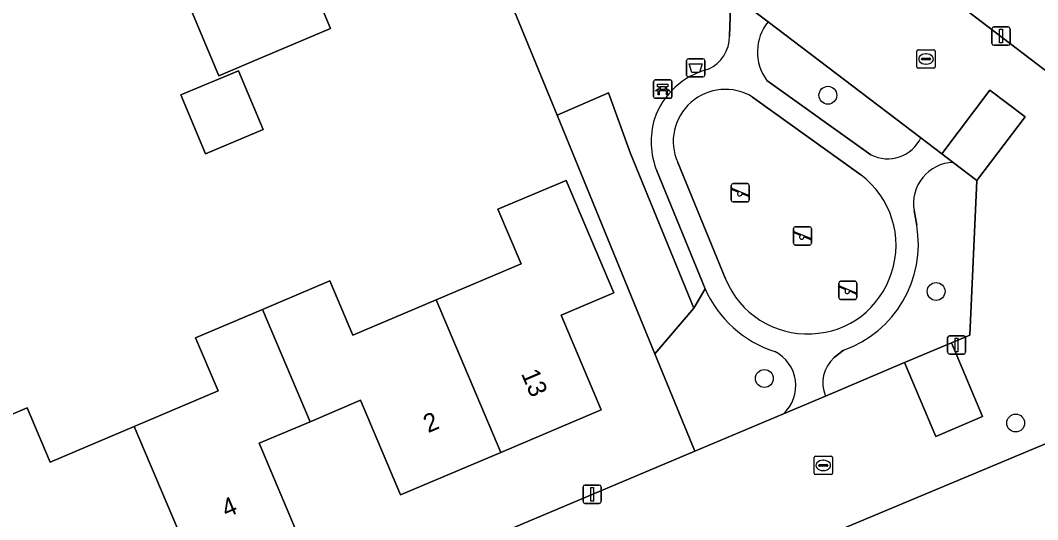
# Model space of a CAD drawing. Extents: x 158472 to 159562, y 388525 to 389606.
# Drawn here: x 158602.1 to 158657.8, y 389050.2 to 389077.5 of the extents above; entities that cross this region are included whole.
import ezdxf

# ---------------------------------------------------------------- set-up
doc = ezdxf.new("R2010")
doc.units = 0
for name, color, linetype in [('IMGEO_Afvalbak', 7, 'Continuous'), ('IMGEO_Bank', 7, 'Continuous'), ('IMGEO_Boom', 7, 'Continuous'), ('IMGEO_Erf', 7, 'Continuous'), ('IMGEO_Groenvoorziening', 7, 'Continuous'), ('IMGEO_Kolk', 7, 'Continuous'), ('IMGEO_Lichtmast', 7, 'Continuous'), ('IMGEO_Pand', 7, 'Continuous'), ('IMGEO_Pand_nummerreeks', 7, 'Continuous'), ('IMGEO_Rijbaan_lokaal_open', 7, 'Continuous'), ('IMGEO_Speelvoorziening', 7, 'Continuous'), ('IMGEO_Terreindeel_zand', 7, 'Continuous'), ('IMGEO_Voetpad_open', 7, 'Continuous')]:
    doc.layers.add(name, color=color, linetype=linetype)

msp = doc.modelspace()

# ---------------------------------------------------------------- linework, layer by layer
at = {"layer": 'IMGEO_Afvalbak'}
for p, q in [((158638.613, 389074.52), (158638.613, 389075.32)), ((158638.613, 389075.32), (158638.613, 389074.52)), ((158638.713, 389075.42), (158639.503, 389075.42)), ((158639.503, 389075.42), (158638.713, 389075.42)), ((158639.603, 389075.32), (158639.603, 389074.52)), ((158639.603, 389074.52), (158639.603, 389075.32)), ((158639.503, 389074.42), (158638.713, 389074.42)), ((158638.713, 389074.42), (158639.503, 389074.42))]:
    msp.add_line(p, q, dxfattribs=at)
msp.add_lwpolyline([(158638.756, 389075.134), (158639.46, 389075.134), (158639.311, 389074.664), (158638.905, 389074.664), (158638.756, 389075.134)], dxfattribs=at)
for centre, start, end in [((158638.713, 389075.32), 90, 180), ((158638.713, 389075.32), 90, 180), ((158639.503, 389075.32), 0, 90), ((158639.503, 389075.32), 360, 90), ((158638.713, 389074.52), 180, 270), ((158638.713, 389074.52), 180, 270), ((158639.503, 389074.52), 270, 0), ((158639.503, 389074.52), 270, 0)]:
    msp.add_arc(centre, 0.1, start, end, dxfattribs=at)
at = {"layer": 'IMGEO_Bank'}
for p, q in [((158636.806, 389073.329), (158636.806, 389074.17)), ((158636.806, 389074.17), (158636.806, 389073.329)), ((158636.881, 389074.254), (158637.722, 389074.254)), ((158637.722, 389074.254), (158636.881, 389074.254)), ((158637.806, 389074.179), (158637.806, 389073.338)), ((158637.806, 389073.338), (158637.806, 389074.179)), ((158637.503, 389073.652), (158637.11, 389073.652)), ((158637.115, 389073.76), (158637.115, 389073.866)), ((158637.159, 389073.866), (158637.159, 389073.76)), ((158637.447, 389073.872), (158637.165, 389073.872)), ((158637.165, 389073.754), (158637.447, 389073.754)), ((158637.453, 389073.76), (158637.453, 389073.866)), ((158637.497, 389073.866), (158637.497, 389073.76)), ((158637.731, 389073.254), (158636.89, 389073.254)), ((158636.89, 389073.254), (158637.731, 389073.254))]:
    msp.add_line(p, q, dxfattribs=at)
for points in [[(158637.053, 389073.652), (158636.911, 389073.652), (158637.023, 389073.754), (158637.109, 389073.754)], [(158637.109, 389073.872), (158637.023, 389073.872), (158637.023, 389074.033), (158637.586, 389074.033), (158637.586, 389073.872), (158637.503, 389073.872)], [(158637.103, 389073.645), (158637.103, 389073.438), (158637.06, 389073.438), (158637.06, 389073.645)], [(158637.503, 389073.754), (158637.586, 389073.754), (158637.698, 389073.652), (158637.559, 389073.652)], [(158637.553, 389073.645), (158637.553, 389073.438), (158637.509, 389073.438), (158637.509, 389073.645)]]:
    msp.add_lwpolyline(points, dxfattribs=at)
for centre, radius, start, end in [((158636.884, 389074.176), 0.0779, 92.4484, 184.2845), ((158636.884, 389074.176), 0.0779, 92.4484, 184.2845), ((158637.728, 389074.176), 0.0779, 2.4484, 94.2845), ((158637.728, 389074.176), 0.0779, 2.4484, 94.2845), ((158637.053, 389073.645), 0.00671, 2.8957, 87.1043), ((158637.11, 389073.645), 0.00671, 92.8957, 177.1043), ((158637.108, 389073.865), 0.00671, 2.8957, 87.1043), ((158637.108, 389073.761), 0.00671, 272.8957, 357.1043), ((158637.165, 389073.865), 0.00671, 92.8957, 177.1043), ((158637.165, 389073.761), 0.00671, 182.8957, 267.1043), ((158637.447, 389073.865), 0.00671, 2.8957, 87.1043), ((158637.447, 389073.761), 0.00671, 272.8957, 357.1043), ((158637.504, 389073.865), 0.00671, 92.8957, 177.1043), ((158637.504, 389073.761), 0.00671, 182.8957, 267.1043), ((158637.502, 389073.645), 0.00671, 2.8957, 87.1043), ((158637.559, 389073.645), 0.00671, 92.8957, 177.1043), ((158636.884, 389073.332), 0.0779, 182.4484, 274.2845), ((158636.884, 389073.332), 0.0779, 182.4484, 274.2845), ((158637.728, 389073.332), 0.0779, 272.4484, 4.2845), ((158637.728, 389073.332), 0.0779, 272.4484, 4.2845)]:
    msp.add_arc(centre, radius, start, end, dxfattribs=at)
at = {"layer": 'IMGEO_Boom'}
for centre in [(158646.351, 389073.419), (158652.276, 389062.68), (158642.87, 389057.916), (158656.635, 389055.476)]:
    msp.add_circle(centre, 0.489, dxfattribs=at)
at = {"layer": 'IMGEO_Erf'}
for points in [[(158605.841, 389128.964), (158616.4, 389103.871), (158618.796, 389104.84), (158666.009, 389068.886)], [(158567.204, 389058.167), (158571.923, 389027.713), (158574.563, 389026.742), (158591.467, 389033.868), (158594.001, 389034.936), (158639.056, 389053.929), (158636.872, 389059.257), (158632.833, 389069.111), (158631.513, 389072.331), (158629.191, 389077.996), (158628.001, 389080.824), (158631.763, 389082.407), (158632.597, 389082.746), (158633.427, 389083.084), (158632.28, 389085.631)], [(158598.842, 389054.75), (158602.499, 389056.3), (158603.753, 389053.339), (158608.356, 389055.289), (158612.953, 389057.237), (158611.719, 389060.148), (158615.382, 389061.7), (158619.069, 389063.262), (158620.328, 389060.291), (158624.9, 389062.228), (158629.541, 389064.194), (158628.276, 389067.181), (158632.007, 389068.761), (158634.617, 389062.599), (158631.741, 389061.38), (158633.937, 389056.198), (158628.441, 389053.87), (158622.949, 389051.543), (158620.755, 389056.723), (158617.987, 389055.55), (158615.197, 389054.368), (158617.375, 389049.227)], [(158695.038, 389031.866), (158693.979, 389034.415), (158691.297, 389040.872), (158689.958, 389044.098), (158688.082, 389043.319), (158668.118, 389058.458), (158641.722, 389047.425), (158602.187, 389030.899), (158601.851, 389031.612), (158596.34, 389029.317), (158593.802, 389028.26), (158586.677, 389025.294), (158575.064, 389020.458), (158573.349, 389019.024)]]:
    msp.add_lwpolyline(points, dxfattribs=at)
for points in [[(158610.433, 389088.608), (158607.514, 389087.379), (158605.907, 389091.198), (158607.427, 389091.838), (158612.035, 389093.777), (158613.24, 389090.914), (158618.415, 389093.093), (158620.735, 389087.58), (158623.057, 389082.064), (158617.913, 389079.898), (158619.105, 389077.067), (158614.497, 389075.127), (158612.984, 389074.49), (158611.436, 389078.167), (158614.318, 389079.38), (158612.351, 389084.052)], [(158610.906, 389073.436), (158614.06, 389074.764), (158615.414, 389071.548), (158612.26, 389070.22)]]:
    msp.add_lwpolyline(points, close=True, dxfattribs=at)
at = {"layer": 'IMGEO_Groenvoorziening'}
for points in [[(158641.016, 389078.203), (158640.886, 389079.099), (158632.28, 389085.631), (158633.427, 389083.084), (158632.597, 389082.746), (158633.783, 389079.928), (158632.954, 389079.579), (158629.191, 389077.996), (158631.513, 389072.331), (158634.33, 389073.555), (158635.545, 389070.223), (158639.015, 389061.757), (158639.62, 389062.825), (158636.981, 389069.277)], [(158640.968, 389076.65), (158641.016, 389078.203)], [(158651.434, 389071.094), (158643.071, 389077.441)], [(158642.999, 389074.235), (158648.71, 389070.161)], [(158646.219, 389056.952), (158650.554, 389058.782), (158653.115, 389059.863), (158654.128, 389060.291), (158654.513, 389068.757), (158653.212, 389069.744)], [(158651.074, 389067.108), (158651.214, 389066.305)], [(158639.62, 389062.825), (158639.015, 389061.757), (158636.872, 389059.257), (158639.056, 389053.929), (158643.914, 389055.983)], [(158647.207, 389059.46), (158646.692, 389059.056)]]:
    msp.add_lwpolyline(points, dxfattribs=at)
for centre, radius, start, end in [((158645.13, 389075.791), 2.638, 141.2872, 216.1398), ((158638.92, 389076.685), 2.048, 295.819, 359.0216), ((158640.819, 389070.772), 4.192, 103.9054, 161.04), ((158640.995, 389070.885), 4.325, 163.2178, 201.8327), ((158649.629, 389071.922), 1.986, 242.4582, 335.3556), ((158653.292, 389067.494), 2.251, 92.0247, 189.8859), ((158645.161, 389065.253), 6.144, 289.4506, 9.8608), ((158645.367, 389065.371), 6.286, 203.895, 252.119), ((158642.504, 389057.522), 2.087, 312.5011, 63.4434), ((158647.9, 389057.679), 1.831, 131.2625, 203.3975)]:
    msp.add_arc(centre, radius, start, end, dxfattribs=at)
at = {"layer": 'IMGEO_Kolk'}
for p, q in [((158651.223, 389074.976), (158651.223, 389075.828)), ((158651.298, 389075.902), (158652.15, 389075.902)), ((158652.224, 389075.828), (158652.224, 389074.976)), ((158651.482, 389075.396), (158651.482, 389075.408)), ((158651.92, 389075.359), (158651.522, 389075.359)), ((158651.525, 389075.445), (158651.923, 389075.445)), ((158651.711, 389075.682), (158651.736, 389075.682)), ((158651.966, 389075.408), (158651.966, 389075.396)), ((158652.15, 389074.902), (158651.298, 389074.902)), ((158651.734, 389075.122), (158651.709, 389075.122)), ((158645.597, 389052.73), (158645.597, 389053.582)), ((158645.672, 389053.656), (158646.524, 389053.656)), ((158646.598, 389053.582), (158646.598, 389052.73)), ((158645.856, 389053.15), (158645.856, 389053.162)), ((158646.294, 389053.113), (158645.896, 389053.113)), ((158645.899, 389053.199), (158646.297, 389053.199)), ((158646.085, 389053.436), (158646.11, 389053.436)), ((158646.34, 389053.162), (158646.34, 389053.15)), ((158646.524, 389052.656), (158645.672, 389052.656)), ((158646.108, 389052.876), (158646.083, 389052.876))]:
    msp.add_line(p, q, dxfattribs=at)
for points in [[(158651.223, 389074.976), (158651.223, 389075.828)], [(158651.298, 389075.902), (158652.15, 389075.902)], [(158652.224, 389075.828), (158652.224, 389074.976)], [(158652.15, 389074.902), (158651.298, 389074.902)], [(158645.597, 389052.73), (158645.597, 389053.582)], [(158645.672, 389053.656), (158646.524, 389053.656)], [(158646.598, 389053.582), (158646.598, 389052.73)], [(158646.524, 389052.656), (158645.672, 389052.656)]]:
    msp.add_lwpolyline(points, dxfattribs=at)
for centre, radius, start, end in [((158651.3, 389075.826), 0.0765, 91.552, 178.448), ((158651.3, 389075.826), 0.0765, 91.552, 178.448), ((158652.148, 389075.826), 0.0765, 1.552, 88.448), ((158652.148, 389075.826), 0.0765, 1.552, 88.448), ((158651.522, 389075.405), 0.0403, 85.8775, 175.7526), ((158651.519, 389075.395), 0.0366, 178.938, 274.7102), ((158651.923, 389075.402), 0.043, 264.8664, 352.4533), ((158651.927, 389075.407), 0.0386, 1.7309, 96.639), ((158651.3, 389074.978), 0.0765, 181.552, 268.448), ((158651.3, 389074.978), 0.0765, 181.552, 268.448), ((158652.148, 389074.978), 0.0765, 271.552, 358.448), ((158652.148, 389074.978), 0.0765, 271.552, 358.448), ((158645.674, 389053.58), 0.0765, 91.552, 178.448), ((158645.674, 389053.58), 0.0765, 91.552, 178.448), ((158646.522, 389053.58), 0.0765, 1.552, 88.448), ((158646.522, 389053.58), 0.0765, 1.552, 88.448), ((158645.896, 389053.159), 0.0403, 85.8775, 175.7526), ((158645.893, 389053.149), 0.0366, 178.938, 274.7102), ((158646.297, 389053.156), 0.043, 264.8664, 352.4533), ((158646.301, 389053.161), 0.0386, 1.7309, 96.639), ((158645.674, 389052.732), 0.0765, 181.552, 268.448), ((158645.674, 389052.732), 0.0765, 181.552, 268.448), ((158646.522, 389052.732), 0.0765, 271.552, 358.448), ((158646.522, 389052.732), 0.0765, 271.552, 358.448)]:
    msp.add_arc(centre, radius, start, end, dxfattribs=at)
for centre, major_axis, ratio, start_param, end_param in [((158651.71, 389075.402), (-0.387, 0.002), 0.722429, 4.712389, 7.853982), ((158651.735, 389075.402), (-0.39, 0.002), 0.717154, 1.570796, 4.712389), ((158646.084, 389053.156), (-0.387, 0.002), 0.722429, 4.712389, 7.853982), ((158646.109, 389053.156), (-0.39, 0.002), 0.717154, 1.570796, 4.712389)]:
    msp.add_ellipse(centre, major_axis=major_axis, ratio=ratio, start_param=start_param, end_param=end_param, dxfattribs=at)
at = {"layer": 'IMGEO_Lichtmast'}
for p, q in [((158655.334, 389076.258), (158655.334, 389077.058)), ((158655.334, 389077.058), (158655.334, 389076.258)), ((158655.434, 389077.158), (158656.224, 389077.158)), ((158656.224, 389077.158), (158655.434, 389077.158)), ((158656.324, 389077.058), (158656.324, 389076.258)), ((158656.324, 389076.258), (158656.324, 389077.058)), ((158656.224, 389076.158), (158655.434, 389076.158)), ((158655.434, 389076.158), (158656.224, 389076.158)), ((158653.004, 389060.25), (158653.794, 389060.25)), ((158653.794, 389060.25), (158653.004, 389060.25)), ((158652.904, 389059.35), (158652.904, 389060.15)), ((158652.904, 389060.15), (158652.904, 389059.35)), ((158653.894, 389060.15), (158653.894, 389059.35)), ((158653.894, 389059.35), (158653.894, 389060.15)), ((158653.794, 389059.25), (158653.004, 389059.25)), ((158653.004, 389059.25), (158653.794, 389059.25)), ((158632.937, 389051.178), (158632.937, 389051.978)), ((158632.937, 389051.978), (158632.937, 389051.178)), ((158633.037, 389052.078), (158633.827, 389052.078)), ((158633.827, 389052.078), (158633.037, 389052.078)), ((158633.927, 389051.978), (158633.927, 389051.178)), ((158633.927, 389051.178), (158633.927, 389051.978)), ((158633.827, 389051.078), (158633.037, 389051.078)), ((158633.037, 389051.078), (158633.827, 389051.078))]:
    msp.add_line(p, q, dxfattribs=at)
for points in [[(158655.754, 389077.033), (158655.904, 389077.033), (158655.904, 389076.283), (158655.754, 389076.283), (158655.754, 389077.033)], [(158653.324, 389060.125), (158653.474, 389060.125), (158653.474, 389059.375), (158653.324, 389059.375), (158653.324, 389060.125)], [(158633.357, 389051.953), (158633.507, 389051.953), (158633.507, 389051.203), (158633.357, 389051.203), (158633.357, 389051.953)]]:
    msp.add_lwpolyline(points, dxfattribs=at)
for centre, start, end in [((158655.434, 389077.058), 90, 180), ((158655.434, 389077.058), 90, 180), ((158656.224, 389077.058), 0, 90), ((158656.224, 389077.058), 360, 90), ((158655.434, 389076.258), 180, 270), ((158655.434, 389076.258), 180, 270), ((158656.224, 389076.258), 270, 0), ((158656.224, 389076.258), 270, 0), ((158653.004, 389060.15), 90, 180), ((158653.004, 389060.15), 90, 180), ((158653.794, 389060.15), 0, 90), ((158653.794, 389060.15), 360, 90), ((158653.004, 389059.35), 180, 270), ((158653.004, 389059.35), 180, 270), ((158653.794, 389059.35), 270, 0), ((158653.794, 389059.35), 270, 0), ((158633.037, 389051.978), 90, 180), ((158633.037, 389051.978), 90, 180), ((158633.827, 389051.978), 0, 90), ((158633.827, 389051.978), 360, 90), ((158633.037, 389051.178), 180, 270), ((158633.037, 389051.178), 180, 270), ((158633.827, 389051.178), 270, 0), ((158633.827, 389051.178), 270, 0)]:
    msp.add_arc(centre, 0.1, start, end, dxfattribs=at)
at = {"layer": 'IMGEO_Pand'}
for points in [[(158612.351, 389084.052), (158614.318, 389079.38), (158611.436, 389078.167), (158612.984, 389074.49), (158614.497, 389075.127), (158619.105, 389077.067), (158617.913, 389079.898), (158623.057, 389082.064), (158620.735, 389087.58)], [(158610.906, 389073.436), (158612.26, 389070.22), (158615.414, 389071.548), (158614.06, 389074.764)], [(158628.441, 389053.87), (158633.937, 389056.198), (158631.741, 389061.38), (158634.617, 389062.599), (158632.007, 389068.761), (158628.276, 389067.181), (158629.541, 389064.194), (158624.9, 389062.228)], [(158617.987, 389055.55), (158620.755, 389056.723), (158622.949, 389051.543), (158628.441, 389053.87), (158624.9, 389062.228), (158620.328, 389060.291), (158619.069, 389063.262), (158615.382, 389061.7)], [(158608.356, 389055.289), (158611.905, 389046.91), (158617.375, 389049.227), (158615.197, 389054.368), (158617.987, 389055.55), (158615.382, 389061.7), (158611.719, 389060.148), (158612.953, 389057.237)], [(158608.356, 389055.289), (158603.753, 389053.339), (158602.499, 389056.3), (158598.842, 389054.75), (158601.463, 389048.565), (158604.191, 389049.721), (158606.375, 389044.567), (158611.905, 389046.91)]]:
    msp.add_lwpolyline(points, close=True, dxfattribs=at)
at = {"layer": 'IMGEO_Rijbaan_lokaal_open'}
for points in [[(158697.03, 389045.201), (158668.409, 389067.056), (158666.009, 389068.886), (158618.796, 389104.84), (158616.4, 389103.871), (158605.841, 389128.964), (158604.336, 389132.54), (158600.426, 389141.831)], [(158598.129, 389129.848), (158612.964, 389094.303), (158618.202, 389096.374), (158632.28, 389085.631), (158640.886, 389079.099), (158643.071, 389077.441), (158651.434, 389071.094), (158652.585, 389070.22), (158655.228, 389073.702), (158657.155, 389072.238), (158654.513, 389068.757), (158654.128, 389060.291), (158653.115, 389059.863), (158654.819, 389055.829), (158652.258, 389054.748), (158650.554, 389058.782), (158646.219, 389056.952), (158643.914, 389055.983), (158639.056, 389053.929), (158594.001, 389034.936)], [(158641.722, 389047.425), (158668.118, 389058.458), (158688.082, 389043.319)]]:
    msp.add_lwpolyline(points, dxfattribs=at)
for points in [[(158654.513, 389068.757), (158657.155, 389072.238), (158655.228, 389073.702), (158652.585, 389070.22), (158653.212, 389069.744)], [(158650.554, 389058.782), (158652.258, 389054.748), (158654.819, 389055.829), (158653.115, 389059.863)]]:
    msp.add_lwpolyline(points, close=True, dxfattribs=at)
at = {"layer": 'IMGEO_Speelvoorziening'}
for p, q in [((158641.156, 389068.581), (158641.946, 389068.581)), ((158641.946, 389068.581), (158641.156, 389068.581)), ((158641.056, 389067.681), (158641.056, 389068.481)), ((158641.056, 389068.481), (158641.056, 389067.681)), ((158641.439, 389068.109), (158641.1, 389068.246)), ((158641.125, 389068.306), (158642.001, 389067.953)), ((158641.977, 389067.893), (158641.637, 389068.03)), ((158642.046, 389068.481), (158642.046, 389067.681)), ((158642.046, 389067.681), (158642.046, 389068.481)), ((158641.946, 389067.581), (158641.156, 389067.581)), ((158641.156, 389067.581), (158641.946, 389067.581)), ((158644.459, 389065.319), (158644.459, 389066.119)), ((158644.459, 389066.119), (158644.459, 389065.319)), ((158644.842, 389065.747), (158644.503, 389065.884)), ((158644.528, 389065.944), (158645.404, 389065.591)), ((158644.559, 389066.219), (158645.349, 389066.219)), ((158645.349, 389066.219), (158644.559, 389066.219)), ((158645.449, 389066.119), (158645.449, 389065.319)), ((158645.449, 389065.319), (158645.449, 389066.119)), ((158645.38, 389065.531), (158645.04, 389065.668)), ((158645.349, 389065.219), (158644.559, 389065.219)), ((158644.559, 389065.219), (158645.349, 389065.219)), ((158646.945, 389062.34), (158646.945, 389063.14)), ((158646.945, 389063.14), (158646.945, 389062.34)), ((158647.045, 389063.24), (158647.835, 389063.24)), ((158647.835, 389063.24), (158647.045, 389063.24)), ((158647.935, 389063.14), (158647.935, 389062.34)), ((158647.935, 389062.34), (158647.935, 389063.14)), ((158647.328, 389062.768), (158646.989, 389062.905)), ((158647.014, 389062.965), (158647.89, 389062.612)), ((158647.866, 389062.552), (158647.526, 389062.689)), ((158647.835, 389062.24), (158647.045, 389062.24)), ((158647.045, 389062.24), (158647.835, 389062.24))]:
    msp.add_line(p, q, dxfattribs=at)
for centre, radius, start, end in [((158641.156, 389068.481), 0.1, 90, 180), ((158641.156, 389068.481), 0.1, 90, 180), ((158641.946, 389068.481), 0.1, 0, 90), ((158641.946, 389068.481), 0.1, 360, 90), ((158641.113, 389068.276), 0.0327, 68.078, 248.078), ((158641.518, 389068.019), 0.12, 130.9928, 5.1632), ((158641.156, 389067.681), 0.1, 180, 270), ((158641.156, 389067.681), 0.1, 180, 270), ((158641.946, 389067.681), 0.1, 270, 0), ((158641.946, 389067.681), 0.1, 270, 0), ((158641.989, 389067.923), 0.0327, 248.078, 68.078), ((158644.559, 389066.119), 0.1, 90, 180), ((158644.559, 389066.119), 0.1, 90, 180), ((158644.516, 389065.914), 0.0327, 68.078, 248.078), ((158645.349, 389066.119), 0.1, 0, 90), ((158645.349, 389066.119), 0.1, 360, 90), ((158644.559, 389065.319), 0.1, 180, 270), ((158644.559, 389065.319), 0.1, 180, 270), ((158644.921, 389065.657), 0.12, 130.9928, 5.1632), ((158645.349, 389065.319), 0.1, 270, 0), ((158645.349, 389065.319), 0.1, 270, 0), ((158645.392, 389065.561), 0.0327, 248.078, 68.078), ((158647.045, 389063.14), 0.1, 90, 180), ((158647.045, 389063.14), 0.1, 90, 180), ((158647.835, 389063.14), 0.1, 0, 90), ((158647.835, 389063.14), 0.1, 360, 90), ((158647.002, 389062.935), 0.0327, 68.078, 248.078), ((158647.407, 389062.678), 0.12, 130.9928, 5.1632), ((158647.878, 389062.582), 0.0327, 248.078, 68.078), ((158647.045, 389062.34), 0.1, 180, 270), ((158647.045, 389062.34), 0.1, 180, 270), ((158647.835, 389062.34), 0.1, 270, 0), ((158647.835, 389062.34), 0.1, 270, 0)]:
    msp.add_arc(centre, radius, start, end, dxfattribs=at)
at = {"layer": 'IMGEO_Terreindeel_zand'}
for points in [[(158648.149, 389069.059), (158642.217, 389073.321)], [(158638.123, 389069.732), (158640.749, 389063.37)]]:
    msp.add_lwpolyline(points, dxfattribs=at)
for centre, radius, start, end in [((158640.731, 389070.886), 2.852, 58.6078, 203.871), ((158645.29, 389065.216), 4.79, 341.5729, 53.3482), ((158645.295, 389065.108), 4.752, 272.0997, 342.7947), ((158645.213, 389065.163), 4.81, 201.8791, 273.0513)]:
    msp.add_arc(centre, radius, start, end, dxfattribs=at)
at = {"layer": 'IMGEO_Voetpad_open'}
for points in [[(158643.071, 389077.441), (158640.886, 389079.099), (158641.016, 389078.203), (158640.968, 389076.65)], [(158648.71, 389070.161), (158642.999, 389074.235)], [(158642.217, 389073.321), (158648.149, 389069.059)], [(158653.212, 389069.744), (158652.585, 389070.22), (158651.434, 389071.094)], [(158640.749, 389063.37), (158638.123, 389069.732)], [(158636.981, 389069.277), (158639.62, 389062.825)], [(158651.214, 389066.305), (158651.074, 389067.108)], [(158646.692, 389059.056), (158647.207, 389059.46)], [(158643.914, 389055.983), (158646.219, 389056.952)]]:
    msp.add_lwpolyline(points, dxfattribs=at)
msp.add_lwpolyline([(158635.545, 389070.223), (158634.33, 389073.555), (158631.513, 389072.331), (158632.833, 389069.111), (158636.872, 389059.257), (158639.015, 389061.757)], close=True, dxfattribs=at)
for centre, radius, start, end in [((158645.13, 389075.791), 2.638, 141.2872, 216.1398), ((158638.92, 389076.685), 2.048, 295.819, 359.0216), ((158640.819, 389070.772), 4.192, 103.9054, 161.04), ((158640.731, 389070.886), 2.852, 58.6078, 203.871), ((158640.995, 389070.885), 4.325, 163.2178, 201.8327), ((158649.629, 389071.922), 1.986, 242.4582, 335.3556), ((158653.292, 389067.494), 2.251, 92.0247, 189.8859), ((158645.29, 389065.216), 4.79, 341.5729, 53.3482), ((158645.161, 389065.253), 6.144, 289.4506, 9.8608), ((158645.295, 389065.108), 4.752, 272.0997, 342.7947), ((158645.213, 389065.163), 4.81, 201.8791, 273.0513), ((158645.367, 389065.371), 6.286, 203.895, 252.119), ((158642.504, 389057.522), 2.087, 312.5011, 63.4434), ((158647.9, 389057.679), 1.831, 131.2625, 203.3975)]:
    msp.add_arc(centre, radius, start, end, dxfattribs=at)

# ---------------------------------------------------------------- texts
at = {"layer": 'IMGEO_Pand_nummerreeks'}
for s, rotation, p in [('13', 292.966, (158629.532, 389058.185)), ('2', 22.9842, (158624.455, 389054.919)), ('4', 22.9593, (158613.404, 389050.282))]:
    msp.add_text(s, height=1, rotation=rotation, dxfattribs=at).set_placement(p)

doc.saveas('drawing.dxf')
